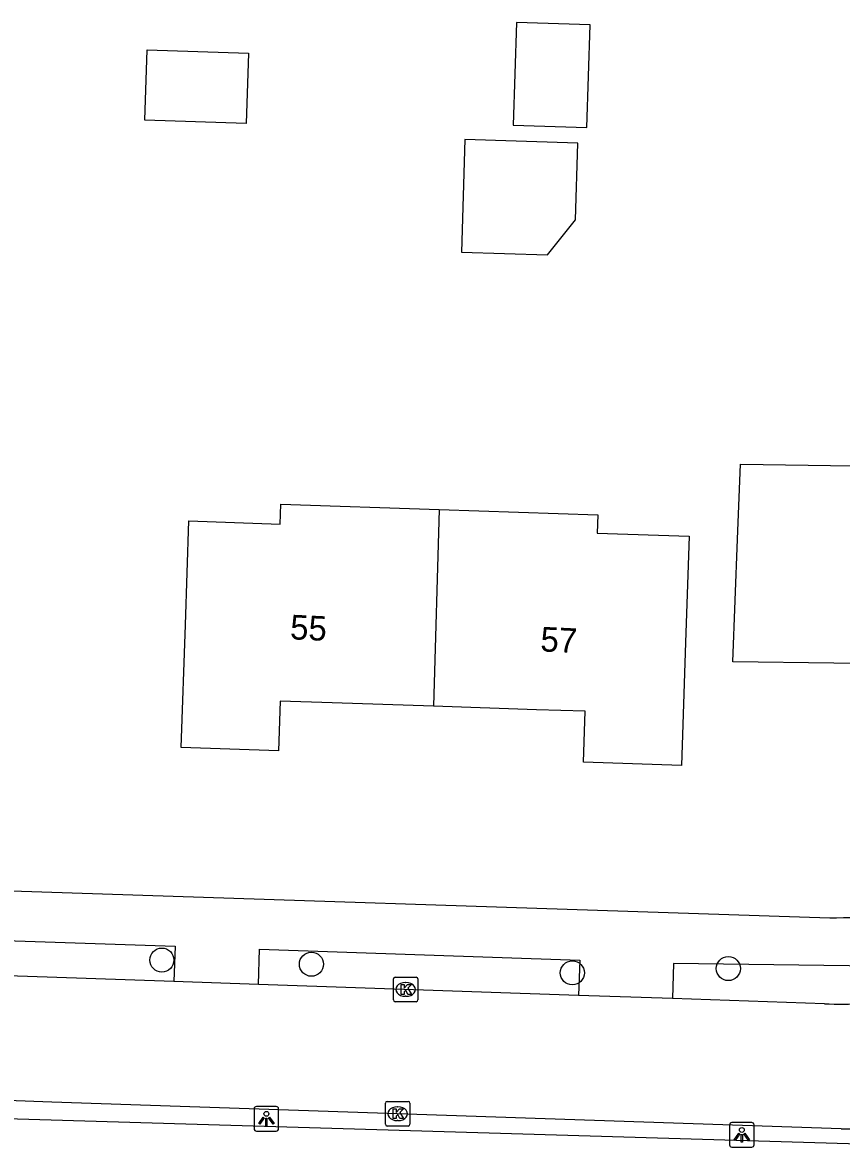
# Model space of a CAD drawing. Extents: x 158461 to 159795, y 387220 to 388672.
# Drawn here: x 159577.3 to 159610.63, y 387738.1 to 387783.91 of the extents above; entities that cross this region are included whole.
import ezdxf

# ---------------------------------------------------------------- set-up
doc = ezdxf.new("R2010")
doc.units = 0
for name, color, linetype in [('IMGEO_Boom', 7, 'Continuous'), ('IMGEO_Kolk', 7, 'Continuous'), ('IMGEO_Lichtpunt', 7, 'Continuous'), ('IMGEO_Pand', 7, 'Continuous'), ('IMGEO_Pand_nummerreeks', 7, 'Continuous'), ('IMGEO_Rijbaan_lokaal_open', 7, 'Continuous'), ('IMGEO_Voetpad_open', 7, 'Continuous')]:
    doc.layers.add(name, color=color, linetype=linetype)

msp = doc.modelspace()

# ---------------------------------------------------------------- linework, layer by layer
at = {"layer": 'IMGEO_Boom'}
for centre in [(159582.969, 387745.763), (159589.055, 387745.593), (159599.676, 387745.241), (159606.026, 387745.416)]:
    msp.add_circle(centre, 0.489, dxfattribs=at)
at = {"layer": 'IMGEO_Kolk'}
for p, q in [((159592.466, 387745.068), (159593.318, 387745.068)), ((159592.391, 387744.142), (159592.391, 387744.994)), ((159592.879, 387744.848), (159592.904, 387744.848)), ((159593.392, 387744.994), (159593.392, 387744.142)), ((159592.902, 387744.288), (159592.877, 387744.288)), ((159593.318, 387744.068), (159592.466, 387744.068)), ((159592.141, 387740.011), (159592.993, 387740.011)), ((159592.066, 387739.085), (159592.066, 387739.937)), ((159592.554, 387739.791), (159592.579, 387739.791)), ((159593.067, 387739.937), (159593.067, 387739.085)), ((159592.577, 387739.231), (159592.552, 387739.231)), ((159592.993, 387739.011), (159592.141, 387739.011))]:
    msp.add_line(p, q, dxfattribs=at)
for points in [[(159592.466, 387745.068), (159593.318, 387745.068)], [(159592.391, 387744.142), (159592.391, 387744.994)], [(159592.712, 387744.768), (159592.835, 387744.768), (159592.835, 387744.617), (159592.965, 387744.768), (159593.129, 387744.768), (159592.983, 387744.617), (159593.136, 387744.368), (159592.984, 387744.368), (159592.899, 387744.532), (159592.835, 387744.465), (159592.835, 387744.368), (159592.712, 387744.368), (159592.712, 387744.768)], [(159593.392, 387744.994), (159593.392, 387744.142)], [(159593.318, 387744.068), (159592.466, 387744.068)], [(159592.141, 387740.011), (159592.993, 387740.011)], [(159592.066, 387739.085), (159592.066, 387739.937)], [(159592.387, 387739.711), (159592.51, 387739.711), (159592.51, 387739.56), (159592.64, 387739.711), (159592.804, 387739.711), (159592.658, 387739.56), (159592.811, 387739.311), (159592.659, 387739.311), (159592.574, 387739.475), (159592.51, 387739.408), (159592.51, 387739.311), (159592.387, 387739.311), (159592.387, 387739.711)], [(159593.067, 387739.937), (159593.067, 387739.085)], [(159592.993, 387739.011), (159592.141, 387739.011)]]:
    msp.add_lwpolyline(points, dxfattribs=at)
for centre, start, end in [((159592.468, 387744.992), 91.552, 178.448), ((159592.468, 387744.992), 91.552, 178.448), ((159593.316, 387744.992), 1.552, 88.448), ((159593.316, 387744.992), 1.552, 88.448), ((159592.468, 387744.144), 181.552, 268.448), ((159592.468, 387744.144), 181.552, 268.448), ((159593.316, 387744.144), 271.552, 358.448), ((159593.316, 387744.144), 271.552, 358.448), ((159592.143, 387739.935), 91.552, 178.448), ((159592.143, 387739.935), 91.552, 178.448), ((159592.991, 387739.935), 1.552, 88.448), ((159592.991, 387739.935), 1.552, 88.448), ((159592.143, 387739.087), 181.552, 268.448), ((159592.143, 387739.087), 181.552, 268.448), ((159592.991, 387739.087), 271.552, 358.448), ((159592.991, 387739.087), 271.552, 358.448)]:
    msp.add_arc(centre, 0.0765, start, end, dxfattribs=at)
for centre, major_axis, ratio, start_param, end_param in [((159592.878, 387744.568), (-0.387, 0.002), 0.722429, 4.712389, 7.853982), ((159592.903, 387744.568), (-0.39, 0.002), 0.717154, 1.570796, 4.712389), ((159592.553, 387739.511), (-0.387, 0.002), 0.722429, 4.712389, 7.853982), ((159592.578, 387739.511), (-0.39, 0.002), 0.717154, 1.570796, 4.712389)]:
    msp.add_ellipse(centre, major_axis=major_axis, ratio=ratio, start_param=start_param, end_param=end_param, dxfattribs=at)
at = {"layer": 'IMGEO_Lichtpunt'}
for p, q in [((159586.725, 387739.709), (159586.725, 387738.902)), ((159586.725, 387739.709), (159586.725, 387738.902)), ((159587.627, 387739.804), (159586.819, 387739.804)), ((159587.627, 387739.804), (159586.819, 387739.804)), ((159587.721, 387738.902), (159587.721, 387739.709)), ((159587.721, 387738.902), (159587.721, 387739.709)), ((159606.075, 387739.054), (159606.075, 387738.247)), ((159606.075, 387739.054), (159606.075, 387738.247)), ((159606.977, 387739.149), (159606.169, 387739.149)), ((159606.977, 387739.149), (159606.169, 387739.149)), ((159607.071, 387738.247), (159607.071, 387739.054)), ((159607.071, 387738.247), (159607.071, 387739.054)), ((159586.819, 387738.808), (159587.627, 387738.808)), ((159586.819, 387738.808), (159587.627, 387738.808)), ((159606.169, 387738.153), (159606.977, 387738.153)), ((159606.169, 387738.153), (159606.977, 387738.153))]:
    msp.add_line(p, q, dxfattribs=at)
for points in [[(159587.099, 387739.373), (159587.138, 387739.345), (159586.95, 387739.083), (159586.912, 387739.11), (159587.099, 387739.373)], [(159587.201, 387739.325), (159587.248, 387739.325), (159587.248, 387739.003), (159587.201, 387739.003), (159587.201, 387739.325)], [(159587.311, 387739.345), (159587.349, 387739.372), (159587.536, 387739.11), (159587.497, 387739.082), (159587.311, 387739.345)], [(159606.449, 387738.718), (159606.488, 387738.69), (159606.3, 387738.428), (159606.262, 387738.455), (159606.449, 387738.718)], [(159606.551, 387738.67), (159606.598, 387738.67), (159606.598, 387738.348), (159606.551, 387738.348), (159606.551, 387738.67)], [(159606.661, 387738.69), (159606.699, 387738.717), (159606.886, 387738.455), (159606.847, 387738.427), (159606.661, 387738.69)]]:
    msp.add_lwpolyline(points, dxfattribs=at)
for centre in [(159587.224, 387739.507), (159606.574, 387738.852)]:
    msp.add_circle(centre, 0.0994, dxfattribs=at)
for centre, start, end in [((159586.819, 387739.709), 90, 180), ((159586.819, 387739.709), 90, 180), ((159587.627, 387739.709), 0, 90), ((159587.627, 387739.709), 0, 90), ((159606.169, 387739.054), 90, 180), ((159606.169, 387739.054), 90, 180), ((159606.977, 387739.054), 0, 90), ((159606.977, 387739.054), 0, 90), ((159586.819, 387738.902), 180, 270), ((159586.819, 387738.902), 180, 270), ((159587.627, 387738.902), 270, 0), ((159587.627, 387738.902), 270, 360), ((159606.169, 387738.247), 180, 270), ((159606.169, 387738.247), 180, 270), ((159606.977, 387738.247), 270, 0), ((159606.977, 387738.247), 270, 360)]:
    msp.add_arc(centre, 0.0946, start, end, dxfattribs=at)
at = {"layer": 'IMGEO_Pand'}
for points in [[(159597.273, 387779.729), (159600.27, 387779.635), (159600.402, 387783.812), (159597.405, 387783.907), (159597.273, 387779.729)], [(159582.281, 387779.93), (159582.372, 387782.795), (159586.491, 387782.663), (159586.4, 387779.799), (159582.281, 387779.93)], [(159595.162, 387774.564), (159598.67, 387774.453), (159599.808, 387775.879), (159599.906, 387778.997), (159595.307, 387779.143), (159595.162, 387774.564)], [(159618.841, 387755.471), (159612.389, 387755.58), (159612.385, 387757.813), (159610.321, 387757.84), (159606.204, 387757.894), (159606.398, 387762.891), (159606.516, 387765.942), (159612.933, 387765.846), (159612.935, 387764.925), (159616.52, 387764.931)], [(159594.027, 387756.089), (159589.905, 387756.227), (159587.79, 387756.297), (159587.723, 387754.273), (159583.76, 387754.405), (159583.926, 387759.403), (159584.067, 387763.628), (159587.785, 387763.504), (159587.812, 387764.312), (159594.252, 387764.098)], [(159594.252, 387764.098), (159600.708, 387763.883), (159600.683, 387763.131), (159604.429, 387763.006), (159604.285, 387758.679), (159604.118, 387753.681), (159600.125, 387753.814), (159600.194, 387755.884), (159598.223, 387755.95), (159594.027, 387756.089)], [(159594.252, 387764.098), (159594.027, 387756.089)]]:
    msp.add_lwpolyline(points, dxfattribs=at)
at = {"layer": 'IMGEO_Rijbaan_lokaal_open'}
for points in [[(159583.458, 387744.893), (159578.295, 387745.071), (159567.814, 387745.418), (159555.381, 387745.83)], [(159586.897, 387744.775), (159583.458, 387744.893)], [(159599.933, 387744.327), (159586.897, 387744.775)], [(159603.753, 387744.196), (159599.933, 387744.327)], [(159609.938, 387743.983), (159603.753, 387744.196)], [(159610.614, 387738.902), (159578.494, 387739.983), (159567.919, 387740.373), (159555.197, 387740.843)]]:
    msp.add_lwpolyline(points, dxfattribs=at)
for centre, radius, start, end in [((159610.602, 387763.527), 19.555, 268.0541, 277.2948), ((159611.369, 387761.216), 22.327, 268.0611, 299.8226)]:
    msp.add_arc(centre, radius, start, end, dxfattribs=at)
at = {"layer": 'IMGEO_Voetpad_open'}
for points in [[(159570.26, 387748.792), (159573.958, 387748.68), (159610.151, 387747.486)], [(159555.397, 387747.261), (159583.506, 387746.324), (159583.458, 387744.893)], [(159586.897, 387744.775), (159586.945, 387746.206), (159599.98, 387745.757), (159599.933, 387744.327)], [(159613.085, 387744.13), (159612.983, 387745.496), (159603.8, 387745.625), (159603.753, 387744.196)], [(159622.824, 387741.244), (159617.327, 387738.097), (159612.287, 387738.246), (159567.936, 387739.556), (159551.426, 387740.044), (159541.447, 387740.468)]]:
    msp.add_lwpolyline(points, dxfattribs=at)
msp.add_arc((159610.339, 387764.775), 17.29, 269.3783, 299.3348, dxfattribs=at)

# ---------------------------------------------------------------- texts
at = {"layer": 'IMGEO_Pand_nummerreeks'}
for s, p in [('55', (159588.174, 387758.818)), ('57', (159598.362, 387758.325))]:
    msp.add_text(s, height=1, rotation=357.2287, dxfattribs=at).set_placement(p)

doc.saveas('drawing.dxf')
